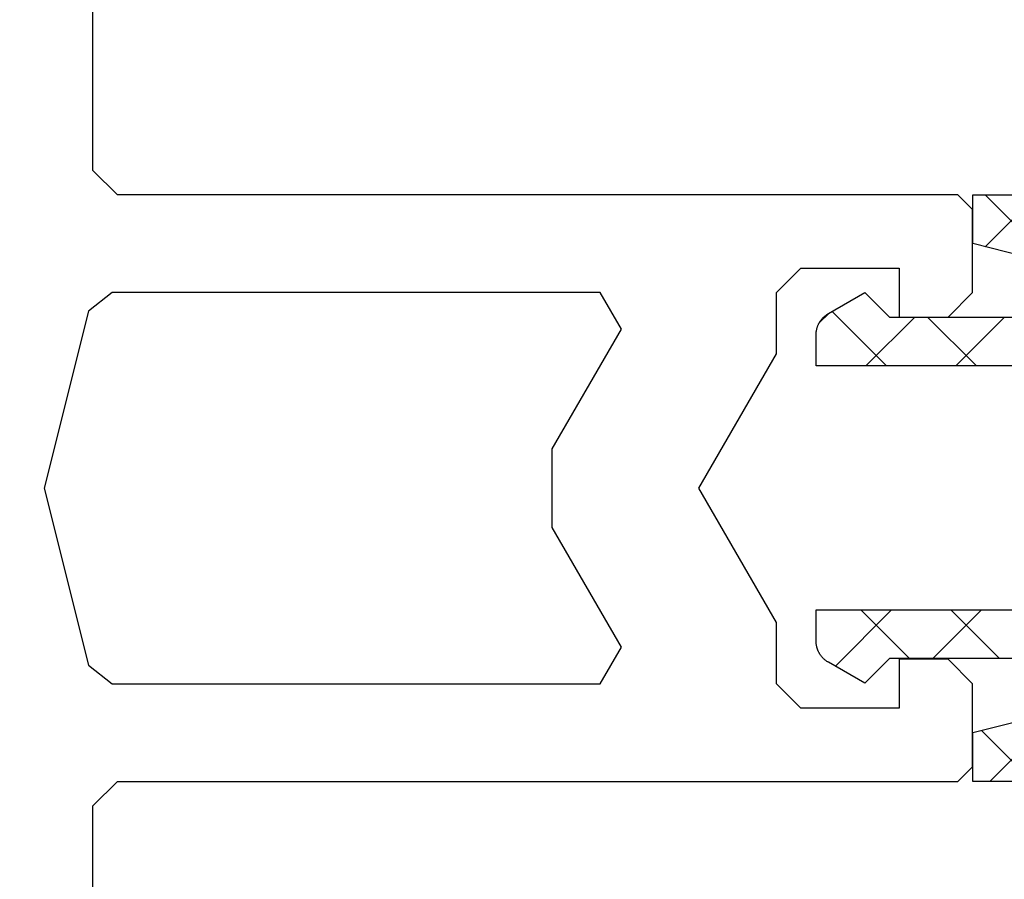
# Model space of a CAD drawing. Header units: millimetres. Extents: x -637441 to -130928, y -380379 to -53767.
# Tile 280 of 390: x -334480 to -334460, y -166904 to -166886. Entities that reach past the tile are written whole.
import ezdxf

# ---------------------------------------------------------------- set-up
doc = ezdxf.new("R2010")
doc.units = ezdxf.units.MM
doc.header["$LTSCALE"] = 10
doc.layers.add('CKTEXTY_MALE', color=7, linetype='Continuous', lineweight=25)
doc.layers.add('CrossSectionsProfils', color=7, linetype='Continuous')

# ---------------------------------------------------------------- blocks, each defined once
blk = doc.blocks.new('Hatch7759', base_point=(1951.683488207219, 1973.598713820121))
at = {"layer": 'CrossSectionsProfils', "color": 8}
for p, q in [((2550.258848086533, 1956.541153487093), (2550.064160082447, 1956.73584149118)), ((2549.1834234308, 1955.357129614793), (2550.298598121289, 1956.472304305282)), ((2544.192852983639, 1955.253238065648), (2543.040860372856, 1956.405230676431)), ((2543.19660320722, 1954.885742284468), (2544.192852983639, 1955.881992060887)), ((2550.181580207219, 1954.779943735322), (2549.1834234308, 1955.778100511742)), ((2549.1834234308, 1953.518651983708), (2550.181580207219, 1954.516808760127)), ((2544.192852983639, 1953.414760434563), (2543.19660320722, 1954.411010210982)), ((2543.19660320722, 1953.047264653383), (2544.192852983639, 1954.043514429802)), ((2550.181580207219, 1952.941466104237), (2549.1834234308, 1953.939622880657)), ((2540.683488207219, 1952.372627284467), (2541.727843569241, 1953.416982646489)), ((2542.13633796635, 1951.794320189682), (2540.683488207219, 1953.247169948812)), ((2551.264899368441, 1951.923172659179), (2552.683488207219, 1953.341761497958)), ((2552.683488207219, 1952.278035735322), (2551.62148372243, 1953.340040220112)), ((2547.601962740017, 1950.09871366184), (2550.181580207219, 1952.678331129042)), ((2545.670422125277, 1950.09871366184), (2543.19660320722, 1952.572532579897)), ((2540.683488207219, 1948.695672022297), (2544.192852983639, 1952.205036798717)), ((2552.683488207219, 1948.601080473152), (2549.1834234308, 1952.101145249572)), ((2540.683488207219, 1950.534149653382), (2542.096235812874, 1951.946897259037)), ((2552.683488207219, 1950.439558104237), (2551.251824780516, 1951.87122153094)), ((2543.831944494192, 1950.09871366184), (2542.313175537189, 1951.617482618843)), ((2543.925007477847, 1950.09871366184), (2545.425007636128, 1951.598713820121)), ((2545.763485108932, 1950.09871366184), (2547.263485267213, 1951.598713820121)), ((2547.454722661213, 1950.152890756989), (2546.008899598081, 1951.598713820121)), ((2549.347377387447, 1950.09871366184), (2547.847377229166, 1951.598713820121)), ((2549.440440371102, 1950.09871366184), (2550.940440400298, 1951.598713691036)), ((2551.183488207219, 1950.003283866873), (2552.683488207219, 1951.503283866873)), ((2542.183488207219, 1949.908692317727), (2540.683488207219, 1951.408692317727)), ((2551.183488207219, 1948.164806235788), (2552.683488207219, 1949.664806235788)), ((2542.183488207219, 1948.070214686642), (2540.683488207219, 1949.570214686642)), ((2540.683488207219, 1946.857194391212), (2542.183488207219, 1948.357194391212)), ((2552.683488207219, 1946.762602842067), (2551.183488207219, 1948.262602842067)), ((2550.488325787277, 1945.63116618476), (2552.683488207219, 1947.826328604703)), ((2542.807743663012, 1945.607481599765), (2540.683488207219, 1947.731737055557)), ((2541.258756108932, 1945.59398466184), (2542.758756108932, 1947.09398466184)), ((2543.19246720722, 1947.061235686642), (2543.159718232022, 1947.09398466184)), ((2552.013628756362, 1945.59398466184), (2550.513628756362, 1947.09398466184)), ((2552.289621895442, 1945.59398466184), (2552.683488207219, 1945.987850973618)), ((2540.982762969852, 1945.59398466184), (2540.683488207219, 1945.893259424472))]:
    blk.add_line(p, q, dxfattribs=at)
blk = doc.blocks.new('_009020', base_point=(2546.683488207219, 1953.598713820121))
at = {"layer": 'CrossSectionsProfils', "color": 1, "flags": 128}
blk.add_lwpolyline([(2552.683488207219, 1945.59398466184), (2550.677444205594, 1945.59398466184), (2550.661085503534, 1945.594252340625), (2550.644744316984, 1945.595055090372), (2550.628438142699, 1945.596392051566), (2550.612184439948, 1945.5982617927), (2550.596000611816, 1945.600662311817), (2550.579903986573, 1945.603591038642), (2550.56391179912, 1945.607044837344), (2550.548041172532, 1945.611020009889), (2550.532309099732, 1945.615512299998), (2550.516732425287, 1945.62051689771), (2550.501327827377, 1945.626028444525), (2550.486111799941, 1945.632041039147), (2550.471100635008, 1945.638548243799), (2550.45631040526, 1945.64554309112), (2550.441756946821, 1945.65301809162), (2550.427455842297, 1945.660965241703), (2550.413422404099, 1945.669376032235), (2550.399671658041, 1945.678241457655), (2550.386218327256, 1945.687552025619), (2550.373076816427, 1945.697297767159), (2550.360261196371, 1945.707468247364), (2550.347785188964, 1945.718052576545), (2550.335662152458, 1945.729039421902), (2550.32390506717, 1945.740417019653), (2550.312526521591, 1945.752173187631), (2550.3015386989, 1945.764295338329), (2550.290953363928, 1945.776770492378), (2550.28078185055, 1945.789585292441), (2550.271035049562, 1945.802726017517), (2550.26172339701, 1945.816178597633), (2550.252856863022, 1945.829928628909), (2550.24444494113, 1945.843961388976), (2550.236496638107, 1945.858261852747), (2550.22902046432, 1945.872814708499), (2550.222024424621, 1945.887604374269), (2550.215516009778, 1945.902615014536), (2550.209502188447, 1945.917830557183), (2550.203989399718, 1945.933234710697), (2550.198983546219, 1945.948810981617), (2550.194489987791, 1945.964542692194), (2550.190513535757, 1945.980412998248), (2550.187058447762, 1945.996404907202), (2550.184128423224, 1946.012501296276), (2550.181726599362, 1946.028684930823), (2550.179855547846, 1946.044938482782), (2550.17851727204, 1946.061244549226), (2550.177713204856, 1946.077585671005), (2550.177444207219, 1946.093944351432), (2550.177444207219, 1946.093944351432), (2550.177444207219, 1947.09398466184), (2551.183488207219, 1947.09398466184), (2551.183488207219, 1950.09871366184), (2547.548560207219, 1950.09871366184), (2546.682534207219, 1950.59871366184), (2545.816509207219, 1950.09871366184), (2542.183488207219, 1950.09871366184), (2542.183488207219, 1947.09398466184), (2543.19246720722, 1947.09398466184), (2543.19246720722, 1946.09398466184), (2543.192199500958, 1946.077625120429), (2543.191396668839, 1946.061283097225), (2543.190059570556, 1946.044976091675), (2543.188189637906, 1946.02872156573), (2543.185788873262, 1946.012536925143), (2543.182859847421, 1945.996439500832), (2543.179405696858, 1945.980446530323), (2543.175430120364, 1945.964575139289), (2543.170937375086, 1945.948842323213), (2543.165932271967, 1945.933264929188), (2543.160420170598, 1945.917859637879), (2543.154406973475, 1945.902642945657), (2543.14789911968, 1945.887631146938), (2543.140903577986, 1945.87284031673), (2543.133427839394, 1945.858286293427), (2543.125479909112, 1945.84398466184), (2543.117068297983, 1945.829950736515), (2543.108202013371, 1945.81619954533), (2543.098890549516, 1945.802745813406), (2543.089143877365, 1945.789603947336), (2543.078972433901, 1945.776788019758), (2543.068387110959, 1945.76431175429), (2543.057399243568, 1945.752188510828), (2543.046020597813, 1945.740431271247), (2543.034263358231, 1945.729052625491), (2543.02214011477, 1945.7180647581), (2543.009663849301, 1945.707479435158), (2542.996847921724, 1945.697307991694), (2542.983706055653, 1945.687561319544), (2542.970252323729, 1945.678249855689), (2542.956501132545, 1945.669383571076), (2542.94246720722, 1945.660971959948), (2542.928165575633, 1945.653024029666), (2542.913611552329, 1945.645548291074), (2542.898820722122, 1945.638552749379), (2542.883808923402, 1945.632044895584), (2542.86859223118, 1945.626031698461), (2542.853186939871, 1945.620519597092), (2542.837609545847, 1945.615514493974), (2542.821876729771, 1945.611021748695), (2542.806005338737, 1945.607046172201), (2542.790012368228, 1945.603592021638), (2542.773914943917, 1945.600662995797), (2542.757730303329, 1945.598262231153), (2542.741475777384, 1945.596392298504), (2542.725168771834, 1945.59505520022), (2542.708826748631, 1945.594252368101), (2542.69246720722, 1945.59398466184), (2542.69246720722, 1945.59398466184), (2540.683488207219, 1945.59398466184), (2540.683488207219, 1953.59398466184), (2541.683488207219, 1953.59398466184), (2542.126584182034, 1951.825790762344), (2542.128708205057, 1951.817785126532), (2542.131052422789, 1951.80984117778), (2542.133615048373, 1951.801964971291), (2542.136394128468, 1951.794162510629), (2542.139387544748, 1951.786439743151), (2542.142593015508, 1951.778802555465), (2542.146008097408, 1951.771256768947), (2542.149630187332, 1951.763808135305), (2542.153456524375, 1951.756462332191), (2542.157484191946, 1951.749224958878), (2542.161710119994, 1951.742101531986), (2542.166131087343, 1951.735097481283), (2542.17074372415, 1951.728218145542), (2542.175544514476, 1951.721468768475), (2542.180529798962, 1951.714854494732), (2542.18569577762, 1951.708380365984), (2542.191038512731, 1951.702051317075), (2542.196553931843, 1951.695872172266), (2542.202237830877, 1951.689847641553), (2542.208085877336, 1951.68398231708), (2542.214093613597, 1951.678280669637), (2542.220256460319, 1951.672747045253), (2542.226569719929, 1951.667385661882), (2542.233028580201, 1951.662200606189), (2542.239628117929, 1951.657195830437), (2542.246363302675, 1951.65237514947), (2542.253229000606, 1951.647742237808), (2542.260219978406, 1951.643300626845), (2542.267330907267, 1951.639053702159), (2542.274556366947, 1951.63500470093), (2542.281890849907, 1951.631156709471), (2542.289328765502, 1951.62751266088), (2542.296864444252, 1951.624075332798), (2542.304492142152, 1951.620847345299), (2542.312206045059, 1951.617831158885), (2542.320000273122, 1951.615029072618), (2542.327868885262, 1951.612443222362), (2542.3358058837, 1951.610075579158), (2542.343805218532, 1951.60792794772), (2542.351860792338, 1951.606001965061), (2542.359966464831, 1951.604299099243), (2542.368116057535, 1951.602820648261), (2542.376303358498, 1951.60156773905), (2542.384522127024, 1951.600541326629), (2542.392766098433, 1951.599742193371), (2542.401028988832, 1951.599170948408), (2542.409304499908, 1951.598828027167), (2542.417586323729, 1951.598713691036), (2542.417586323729, 1951.598713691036), (2542.896603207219, 1951.598713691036), (2542.906418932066, 1951.598874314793), (2542.916224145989, 1951.599356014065), (2542.926008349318, 1951.600158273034), (2542.935761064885, 1951.601280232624), (2542.945471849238, 1951.602720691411), (2542.955130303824, 1951.604478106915), (2542.96472608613, 1951.606550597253), (2542.97424892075, 1951.608935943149), (2542.983688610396, 1951.611631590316), (2542.99303504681, 1951.614634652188), (2543.002278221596, 1951.617941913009), (2543.011408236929, 1951.621549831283), (2543.020415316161, 1951.62545454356), (2543.029289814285, 1951.629651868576), (2543.038022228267, 1951.634137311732), (2543.04660320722, 1951.638906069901), (2543.055023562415, 1951.643953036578), (2543.063274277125, 1951.649272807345), (2543.07134651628, 1951.654859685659), (2543.079231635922, 1951.660707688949), (2543.086921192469, 1951.666810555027), (2543.09440695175, 1951.673161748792), (2543.101680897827, 1951.679754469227), (2543.108735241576, 1951.68658165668), (2543.115562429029, 1951.693636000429), (2543.122155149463, 1951.700909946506), (2543.128506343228, 1951.708395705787), (2543.134609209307, 1951.716085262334), (2543.140457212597, 1951.723970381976), (2543.14604409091, 1951.73204262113), (2543.151363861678, 1951.740293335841), (2543.156410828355, 1951.748713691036), (2543.161179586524, 1951.757294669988), (2543.16566502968, 1951.766027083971), (2543.169862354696, 1951.774901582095), (2543.173767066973, 1951.783908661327), (2543.177374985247, 1951.79303867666), (2543.180682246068, 1951.802281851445), (2543.183685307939, 1951.81162828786), (2543.186380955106, 1951.821067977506), (2543.188766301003, 1951.830590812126), (2543.190838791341, 1951.840186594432), (2543.192596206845, 1951.849845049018), (2543.194036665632, 1951.85955583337), (2543.195158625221, 1951.869308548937), (2543.195960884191, 1951.879092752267), (2543.196442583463, 1951.88889796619), (2543.19660320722, 1951.898713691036), (2543.19660320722, 1951.898713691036), (2543.19660320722, 1955.298713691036), (2542.69285320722, 1955.802463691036), (2543.123700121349, 1956.548713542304), (2543.12925688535, 1956.558100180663), (2543.135017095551, 1956.567363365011), (2543.140978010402, 1956.576498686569), (2543.147136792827, 1956.585501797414), (2543.153490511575, 1956.594368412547), (2543.160036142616, 1956.603094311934), (2543.166770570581, 1956.611675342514), (2543.173690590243, 1956.620107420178), (2543.180792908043, 1956.628386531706), (2543.188074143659, 1956.636508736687), (2543.195530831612, 1956.644470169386), (2543.203159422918, 1956.652267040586), (2543.210956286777, 1956.659895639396), (2543.2189177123, 1956.667352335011), (2543.227039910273, 1956.674633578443), (2543.235319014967, 1956.681735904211), (2543.24375108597, 1956.688655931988), (2543.252332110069, 1956.695390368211), (2543.261058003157, 1956.70193600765), (2543.269924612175, 1956.708289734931), (2543.278927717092, 1956.714448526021), (2543.288063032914, 1956.720409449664), (2543.297326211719, 1956.72616966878), (2543.30671284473, 1956.731726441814), (2543.316218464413, 1956.737077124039), (2543.325838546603, 1956.742219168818), (2543.335568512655, 1956.747150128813), (2543.345403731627, 1956.75186765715), (2543.355339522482, 1956.756369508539), (2543.365371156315, 1956.76065354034), (2543.375493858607, 1956.764717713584), (2543.385702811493, 1956.768560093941), (2543.395993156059, 1956.772178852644), (2543.406359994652, 1956.775572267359), (2543.416798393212, 1956.778738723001), (2543.427303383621, 1956.781676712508), (2543.437869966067, 1956.784384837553), (2543.448493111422, 1956.786861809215), (2543.459167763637, 1956.789106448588), (2543.469888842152, 1956.791117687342), (2543.480651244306, 1956.792894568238), (2543.491449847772, 1956.794436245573), (2543.502279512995, 1956.795741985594), (2543.513135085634, 1956.796811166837), (2543.524011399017, 1956.797643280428), (2543.534903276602, 1956.798237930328), (2543.54580553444, 1956.798594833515), (2543.556712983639, 1956.798713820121), (2543.556712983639, 1956.798713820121), (2544.192852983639, 1956.798713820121), (2544.192852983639, 1951.898713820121), (2544.193013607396, 1951.888898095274), (2544.193495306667, 1951.879092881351), (2544.194297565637, 1951.869308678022), (2544.195419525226, 1951.859555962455), (2544.196859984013, 1951.849845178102), (2544.198617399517, 1951.840186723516), (2544.200689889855, 1951.83059094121), (2544.203075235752, 1951.82106810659), (2544.205770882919, 1951.811628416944), (2544.20877394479, 1951.802281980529), (2544.212081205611, 1951.793038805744), (2544.215689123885, 1951.783908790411), (2544.219593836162, 1951.774901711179), (2544.223791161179, 1951.766027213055), (2544.228276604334, 1951.757294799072), (2544.233045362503, 1951.74871382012), (2544.238092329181, 1951.740293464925), (2544.243412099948, 1951.732042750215), (2544.248998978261, 1951.72397051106), (2544.254846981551, 1951.716085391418), (2544.26094984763, 1951.708395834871), (2544.267301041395, 1951.70091007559), (2544.273893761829, 1951.693636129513), (2544.280720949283, 1951.686581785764), (2544.287775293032, 1951.679754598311), (2544.295049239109, 1951.673161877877), (2544.30253499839, 1951.666810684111), (2544.310224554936, 1951.660707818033), (2544.318109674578, 1951.654859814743), (2544.326181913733, 1951.649272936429), (2544.334432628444, 1951.643953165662), (2544.342852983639, 1951.638906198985), (2544.351433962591, 1951.634137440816), (2544.360166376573, 1951.62965199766), (2544.369040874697, 1951.625454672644), (2544.378047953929, 1951.621549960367), (2544.387177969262, 1951.617942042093), (2544.396421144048, 1951.614634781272), (2544.405767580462, 1951.611631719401), (2544.415207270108, 1951.608936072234), (2544.424730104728, 1951.606550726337), (2544.434325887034, 1951.604478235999), (2544.44398434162, 1951.602720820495), (2544.453695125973, 1951.601280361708), (2544.46344784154, 1951.600158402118), (2544.47323204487, 1951.599356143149), (2544.483037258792, 1951.598874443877), (2544.492852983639, 1951.598713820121), (2544.492852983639, 1951.598713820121), (2548.8834234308, 1951.598713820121), (2548.893239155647, 1951.598874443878), (2548.903044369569, 1951.599356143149), (2548.912828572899, 1951.600158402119), (2548.922581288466, 1951.601280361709), (2548.932292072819, 1951.602720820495), (2548.941950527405, 1951.604478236), (2548.95154630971, 1951.606550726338), (2548.961069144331, 1951.608936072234), (2548.970508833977, 1951.611631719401), (2548.979855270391, 1951.614634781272), (2548.989098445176, 1951.617942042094), (2548.99822846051, 1951.621549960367), (2549.007235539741, 1951.625454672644), (2549.016110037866, 1951.629651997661), (2549.024842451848, 1951.634137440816), (2549.0334234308, 1951.638906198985), (2549.041843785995, 1951.643953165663), (2549.050094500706, 1951.64927293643), (2549.058166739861, 1951.654859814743), (2549.066051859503, 1951.660707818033), (2549.073741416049, 1951.666810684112), (2549.08122717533, 1951.673161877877), (2549.088501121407, 1951.679754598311), (2549.095555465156, 1951.686581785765), (2549.102382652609, 1951.693636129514), (2549.108975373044, 1951.700910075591), (2549.115326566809, 1951.708395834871), (2549.121429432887, 1951.716085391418), (2549.127277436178, 1951.72397051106), (2549.132864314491, 1951.732042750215), (2549.138184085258, 1951.740293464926), (2549.143231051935, 1951.748713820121), (2549.147999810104, 1951.757294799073), (2549.15248525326, 1951.766027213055), (2549.156682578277, 1951.774901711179), (2549.160587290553, 1951.783908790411), (2549.164195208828, 1951.793038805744), (2549.167502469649, 1951.80228198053), (2549.17050553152, 1951.811628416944), (2549.173201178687, 1951.82106810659), (2549.175586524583, 1951.83059094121), (2549.177659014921, 1951.840186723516), (2549.179416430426, 1951.849845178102), (2549.180856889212, 1951.859555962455), (2549.181978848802, 1951.869308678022), (2549.182781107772, 1951.879092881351), (2549.183262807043, 1951.888898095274), (2549.1834234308, 1951.898713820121), (2549.1834234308, 1951.898713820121), (2549.1834234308, 1956.798713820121), (2549.8214704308, 1956.798713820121), (2549.832377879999, 1956.798594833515), (2549.843280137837, 1956.798237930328), (2549.854172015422, 1956.797643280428), (2549.865048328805, 1956.796811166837), (2549.875903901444, 1956.795741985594), (2549.886733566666, 1956.794436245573), (2549.897532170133, 1956.792894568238), (2549.908294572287, 1956.791117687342), (2549.919015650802, 1956.789106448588), (2549.929690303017, 1956.786861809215), (2549.940313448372, 1956.784384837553), (2549.950880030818, 1956.781676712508), (2549.961385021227, 1956.778738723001), (2549.971823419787, 1956.775572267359), (2549.98219025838, 1956.772178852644), (2549.992480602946, 1956.768560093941), (2550.002689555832, 1956.764717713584), (2550.012812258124, 1956.76065354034), (2550.022843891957, 1956.756369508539), (2550.032779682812, 1956.75186765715), (2550.042614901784, 1956.747150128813), (2550.052344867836, 1956.742219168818), (2550.061964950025, 1956.737077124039), (2550.071470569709, 1956.731726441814), (2550.08085720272, 1956.72616966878), (2550.090120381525, 1956.720409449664), (2550.099255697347, 1956.714448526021), (2550.108258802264, 1956.708289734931), (2550.117125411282, 1956.70193600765), (2550.125851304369, 1956.695390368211), (2550.134432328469, 1956.688655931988), (2550.142864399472, 1956.681735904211), (2550.151143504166, 1956.674633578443), (2550.159265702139, 1956.667352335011), (2550.167227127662, 1956.659895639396), (2550.175023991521, 1956.652267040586), (2550.182652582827, 1956.644470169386), (2550.19010927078, 1956.636508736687), (2550.197390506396, 1956.628386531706), (2550.204492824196, 1956.620107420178), (2550.211412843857, 1956.611675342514), (2550.218147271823, 1956.603094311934), (2550.224692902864, 1956.594368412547), (2550.231046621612, 1956.585501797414), (2550.237205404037, 1956.576498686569), (2550.243166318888, 1956.567363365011), (2550.248926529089, 1956.558100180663), (2550.25448329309, 1956.548713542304), (2550.25448329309, 1956.548713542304), (2550.685330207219, 1955.802463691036), (2550.181580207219, 1955.298713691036), (2550.181580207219, 1951.898713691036), (2550.181740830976, 1951.88889796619), (2550.182222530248, 1951.879092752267), (2550.183024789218, 1951.869308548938), (2550.184146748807, 1951.85955583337), (2550.185587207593, 1951.849845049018), (2550.187344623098, 1951.840186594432), (2550.189417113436, 1951.830590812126), (2550.191802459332, 1951.821067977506), (2550.194498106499, 1951.81162828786), (2550.197501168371, 1951.802281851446), (2550.200808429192, 1951.79303867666), (2550.204416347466, 1951.783908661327), (2550.208321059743, 1951.774901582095), (2550.212518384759, 1951.766027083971), (2550.217003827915, 1951.757294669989), (2550.221772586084, 1951.748713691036), (2550.226819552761, 1951.740293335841), (2550.232139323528, 1951.73204262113), (2550.237726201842, 1951.723970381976), (2550.243574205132, 1951.716085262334), (2550.24967707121, 1951.708395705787), (2550.256028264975, 1951.700909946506), (2550.26262098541, 1951.693636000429), (2550.269448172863, 1951.68658165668), (2550.276502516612, 1951.679754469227), (2550.283776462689, 1951.673161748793), (2550.29126222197, 1951.666810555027), (2550.298951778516, 1951.660707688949), (2550.306836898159, 1951.654859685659), (2550.314909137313, 1951.649272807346), (2550.323159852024, 1951.643953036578), (2550.331580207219, 1951.638906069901), (2550.340161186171, 1951.634137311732), (2550.348893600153, 1951.629651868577), (2550.357768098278, 1951.62545454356), (2550.366775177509, 1951.621549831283), (2550.375905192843, 1951.617941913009), (2550.385148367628, 1951.614634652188), (2550.394494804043, 1951.611631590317), (2550.403934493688, 1951.608935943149), (2550.413457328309, 1951.606550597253), (2550.423053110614, 1951.604478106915), (2550.4327115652, 1951.602720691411), (2550.442422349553, 1951.601280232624), (2550.45217506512, 1951.600158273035), (2550.46195926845, 1951.599356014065), (2550.471764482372, 1951.598874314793), (2550.481580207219, 1951.598713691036), (2550.481580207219, 1951.598713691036), (2550.949388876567, 1951.598713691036), (2550.95766436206, 1951.598827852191), (2550.965933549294, 1951.599170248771), (2550.974190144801, 1951.599740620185), (2550.982427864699, 1951.600538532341), (2550.99064043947, 1951.601563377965), (2550.998821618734, 1951.602814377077), (2551.006965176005, 1951.60429057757), (2551.01506491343, 1951.605990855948), (2551.023114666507, 1951.607913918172), (2551.031108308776, 1951.610058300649), (2551.039039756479, 1951.612422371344), (2551.046902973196, 1951.615004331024), (2551.054691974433, 1951.617802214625), (2551.062400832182, 1951.620813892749), (2551.070023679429, 1951.624037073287), (2551.07755471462, 1951.627469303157), (2551.084988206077, 1951.631107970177), (2551.092318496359, 1951.634950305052), (2551.099540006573, 1951.638993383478), (2551.10664724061, 1951.643234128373), (2551.113634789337, 1951.647669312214), (2551.120497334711, 1951.652295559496), (2551.127229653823, 1951.657109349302), (2551.133826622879, 1951.662107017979), (2551.140283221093, 1951.667284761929), (2551.146594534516, 1951.672638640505), (2551.152755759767, 1951.678164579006), (2551.158762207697, 1951.683858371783), (2551.164609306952, 1951.689715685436), (2551.170292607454, 1951.695732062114), (2551.175807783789, 1951.701902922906), (2551.181150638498, 1951.708223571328), (2551.186317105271, 1951.714689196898), (2551.191303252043, 1951.721294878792), (2551.196105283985, 1951.728035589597), (2551.200719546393, 1951.73490619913), (2551.205142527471, 1951.741901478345), (2551.209370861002, 1951.749016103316), (2551.213401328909, 1951.756244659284), (2551.217230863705, 1951.763581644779), (2551.220856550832, 1951.771021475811), (2551.22427563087, 1951.778558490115), (2551.227485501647, 1951.786186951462), (2551.23048372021, 1951.793901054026), (2551.233268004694, 1951.801694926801), (2551.235836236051, 1951.80956263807), (2551.238186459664, 1951.817498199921), (2551.240316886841, 1951.8254955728), (2551.240316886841, 1951.8254955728), (2551.685394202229, 1953.593984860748), (2552.683488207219, 1953.593984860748), (2552.683488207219, 1945.59398466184)], dxfattribs=at)
at = {"layer": 'CrossSectionsProfils'}
blk.add_blockref('Hatch7759', (1951.683488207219, 1973.598713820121), dxfattribs=at)

msp = doc.modelspace()

# ---------------------------------------------------------------- linework, layer by layer
at = {"layer": 'CKTEXTY_MALE', "color": 7}
msp.add_circle((-334499.918763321, -166481.6348625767), 613.6384885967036, dxfattribs=at)
at = {"layer": 'CrossSectionsProfils'}
for points in [[(-334478.5334926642, -166909.6739195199), (-334478.5334926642, -166902.1740325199), (-334478.0334926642, -166901.6740325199), (-334460.8356616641, -166901.6740325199), (-334460.5356616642, -166901.3740325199), (-334460.5356616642, -166899.6740325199), (-334461.0356616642, -166899.1740325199), (-334462.0356616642, -166899.1740325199), (-334462.0356616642, -166900.1740325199), (-334464.0460246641, -166900.1740325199), (-334464.5460246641, -166899.6740325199), (-334464.5460246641, -166898.4240325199), (-334466.1337386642, -166895.6740325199), (-334464.5460246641, -166892.9240325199), (-334464.5460246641, -166891.6740325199), (-334464.0460246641, -166891.1740325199), (-334462.0356616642, -166891.1740325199), (-334462.0356616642, -166892.1740325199), (-334461.0356616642, -166892.1740325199), (-334460.5356616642, -166891.6740325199), (-334460.5356616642, -166889.9740325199), (-334460.8356616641, -166889.6740325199), (-334478.0334926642, -166889.6740325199), (-334478.5334926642, -166889.1740325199), (-334478.5334926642, -166881.6741455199)], [(-334478.6281735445, -166899.2952973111), (-334478.1431016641, -166899.6740320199), (-334468.1544636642, -166899.6740320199), (-334467.7214509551, -166898.9240320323), (-334469.1337381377, -166896.477878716), (-334469.1337381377, -166894.8701863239), (-334467.7214509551, -166892.4240330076), (-334468.1544636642, -166891.6740330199), (-334478.1431016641, -166891.6740330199), (-334478.6281735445, -166892.0527677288), (-334479.5334697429, -166895.6740325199), (-334478.6281735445, -166899.2952973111)]]:
    msp.add_lwpolyline(points, dxfattribs=at)

# ---------------------------------------------------------------- block references
at = {"layer": 'CrossSectionsProfils', "xscale": -1, "yscale": -1, "rotation": 270}
msp.add_blockref('_009020', (-334460.5356616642, -166895.6740325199), dxfattribs=at)

doc.saveas('drawing.dxf')
